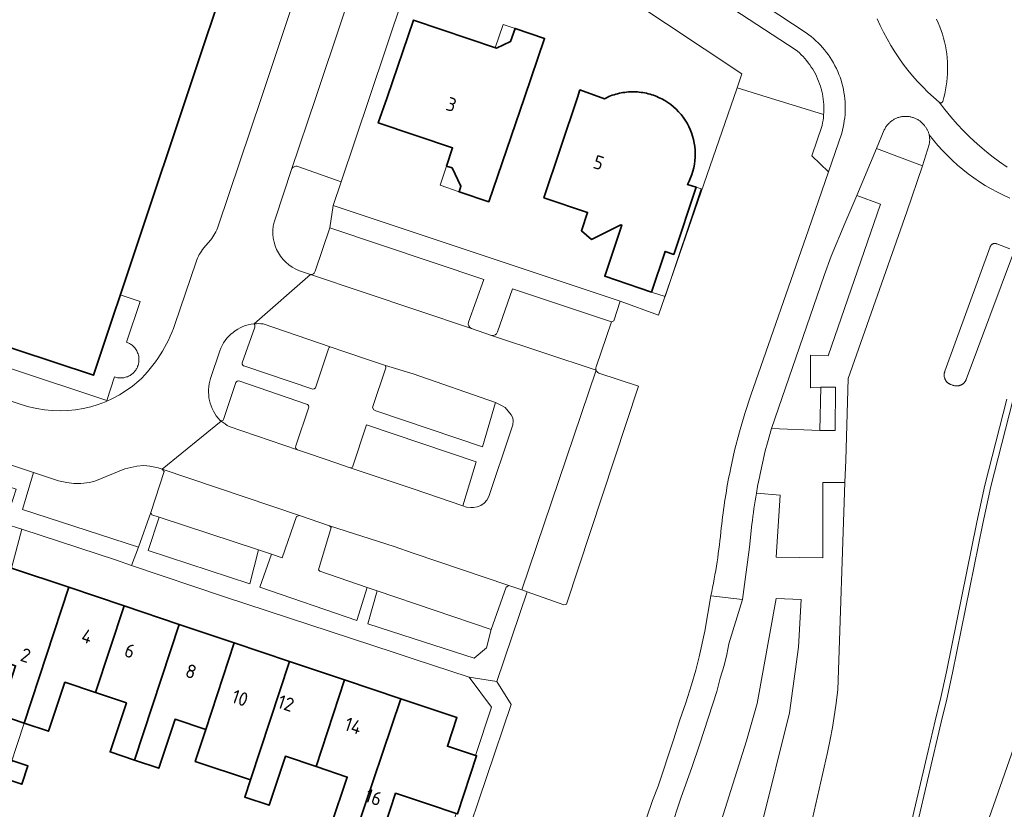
# Model space of a CAD drawing. Header units: metres. Extents: x 149984 to 156489, y 469398 to 478068.
# Tile 270 of 656: x 153511 to 153608, y 472430 to 472508. Entities that reach past the tile are written whole.
import ezdxf
from ezdxf.enums import TextEntityAlignment as Align

# ---------------------------------------------------------------- set-up
doc = ezdxf.new("R2010")
doc.units = ezdxf.units.M
doc.header["$LTSCALE"] = 0.75
for name, color, linetype, lineweight in [('B-WE-GR-BEPLANTING_CULTUUR_HEESTERS-GV', 252, 'Continuous', 18), ('B-WE-OG-BEBOUWING-GV', 6, 'Continuous', 35), ('B-WE-OG-BEBOUWING-T18', 1, 'Continuous', 18), ('B-WE-OG-BEBOUWING_LUIFEL-GV', 6, 'Continuous', 18), ('B-WE-OG-TERREIN_BEGROEID-GV', 252, 'Continuous', 18), ('B-WE-OG-TERREIN_ERF-GV', 252, 'Continuous', 18), ('B-WE-OG-TERREIN_OEVER-GV', 252, 'Continuous', 18), ('B-WE-VH-GESLOTENVERHARDING_ASFALT-GV', 252, 'Continuous', 18), ('B-WE-VH-GESLOTENVERHARDING_BETON-GV', 252, 'Continuous', 18), ('B-WE-VH-HALFVERHARDING_GRASBETONSTEEN-GV', 252, 'Continuous', 18), ('B-WE-VH-OPENVERHARDING_BETONSTRAATSTEEN-GV', 252, 'Continuous', 18), ('B-WE-VH-OPENVERHARDING_TEGEL-GV', 252, 'Continuous', 18)]:
    doc.layers.add(name, color=color, linetype=linetype, lineweight=lineweight)
doc.styles.add('NLCS-ISO-M750-T18', font='NLCS-ISO.ttf', dxfattribs={"height": 1.35})

msp = doc.modelspace()

# ---------------------------------------------------------------- linework, layer by layer
at = {"layer": 'B-WE-GR-BEPLANTING_CULTUUR_HEESTERS-GV', "flags": 128}
for points in [[(153567.445, 472512.135), (153582.203, 472502.303), (153581.749, 472500.948), (153584.183, 472500.192), (153590.227, 472498.315), (153590.24, 472498.525), (153590.247, 472498.785), (153590.245, 472499.046), (153590.234, 472499.305), (153590.214, 472499.565), (153590.184, 472499.823), (153590.146, 472500.081), (153590.099, 472500.337), (153590.043, 472500.591), (153589.979, 472500.843), (153589.906, 472501.092), (153589.824, 472501.339), (153589.733, 472501.583), (153589.634, 472501.824), (153589.527, 472502.061), (153589.412, 472502.294), (153589.289, 472502.523), (153589.157, 472502.748), (153589.019, 472502.968), (153588.872, 472503.183), (153588.718, 472503.393), (153588.557, 472503.598), (153588.389, 472503.796), (153588.215, 472503.989), (153588.033, 472504.176), (153587.846, 472504.356), (153587.652, 472504.529), (153587.452, 472504.696), (153581.429, 472508.616)], [(153581.091, 472463.537), (153581.502, 472465.378), (153581.97, 472467.205), (153582.496, 472469.016), (153583.08, 472470.81), (153588.754, 472487.023), (153590.701, 472492.714), (153589.064, 472494.28), (153590.071, 472497.237), (153590.123, 472497.492), (153590.165, 472497.749), (153590.199, 472498.007), (153590.224, 472498.266), (153590.227, 472498.315), (153584.183, 472500.192), (153581.749, 472500.948), (153574.057, 472478.649), (153570.286, 472480.015), (153569.662, 472478.086), (153569.446, 472478.012), (153567.936, 472473.591)], [(153533.265, 472473.976), (153534.48, 472477.474)], [(153538.66, 472465.454), (153539.846, 472465.05), (153542.439, 472464.167), (153543.84, 472463.69), (153544.05, 472463.77), (153545.44, 472467.9), (153556.17, 472464.29), (153554.87, 472459.96), (153555.22, 472459.84), (153555.65, 472459.8), (153555.91, 472459.81), (153556.28, 472459.88), (153556.63, 472460.01), (153556.95, 472460.23), (153557.23, 472460.51), (153557.42, 472460.88), (153559.55, 472467.22), (153559.76, 472467.89), (153559.81, 472468.31), (153559.76, 472468.59), (153559.62, 472468.88), (153559.02, 472469.6), (153558.61, 472469.84), (153558.35, 472469.97), (153558.07, 472470.08), (153556.79, 472465.75), (153546.35, 472469.27), (153546.15, 472469.38), (153546.03, 472469.6), (153547.32, 472473.49), (153547.29, 472473.72), (153545.825, 472474.218), (153543.218, 472475.104), (153541.886, 472475.557)], [(153531.068, 472475.162), (153530.163, 472472.457)], [(153541.707, 472475.356), (153540.429, 472471.534), (153540.308, 472471.423), (153540.169, 472471.401), (153533.504, 472473.657)], [(153568.199, 472472.981), (153572.1, 472471.7), (153565.03, 472450.33), (153564.78, 472450.28), (153561.193, 472451.532), (153558.22, 472442.74), (153559.6, 472440.5), (153554.84, 472426.37), (153550.662, 472414.136), (153550.722, 472414.115), (153554.843, 472412.727), (153554.837, 472412.709), (153551.934, 472404.094), (153550.963, 472401.213), (153549.993, 472398.332), (153549.232, 472396.072), (153550.579, 472395.597), (153542.456, 472372.416), (153546.25, 472371.536), (153521.094, 472303.777), (153507.275, 472306.985)], [(153531.464, 472468.522), (153532.64, 472472.071), (153532.765, 472472.189), (153532.912, 472472.206), (153539.648, 472469.887), (153539.767, 472469.802), (153539.799, 472469.626), (153538.519, 472465.837)], [(153572.33, 472427.71), (153573.47, 472431.1), (153574, 472432.5), (153575.53, 472437.04), (153576.12, 472439.01), (153576.72, 472440.67), (153577.28, 472442.41), (153577.7, 472443.87), (153578.02, 472445.16), (153578.58, 472447.7), (153579.181, 472451.15)]]:
    msp.add_lwpolyline(points, dxfattribs=at)
at = {"layer": 'B-WE-GR-BEPLANTING_CULTUUR_HEESTERS-GV'}
for points in [[(153534.413, 472477.802, 0.291222), (153531.068, 472475.162)], [(153534.48, 472477.474, 0.350915), (153534.413, 472477.802)], [(153541.886, 472475.557, 0.289726), (153541.707, 472475.356)], [(153533.504, 472473.657, -0.48018), (153533.265, 472473.976)], [(153567.936, 472473.591, 0.170288), (153567.935, 472473.268)], [(153567.935, 472473.268, 0.215973), (153568.199, 472472.981)], [(153530.163, 472472.457, 0.275478), (153531.072, 472468.359)], [(153531.072, 472468.359, 0.173015), (153531.229, 472468.31)], [(153531.229, 472468.31, 0.360034), (153531.464, 472468.522)], [(153538.519, 472465.837, 0.420136), (153538.66, 472465.454)], [(153580.2, 472457.81, -0.024307), (153581.091, 472463.537)], [(153579.181, 472451.15, 0.026891), (153580.2, 472457.81)]]:
    msp.add_lwpolyline(points, format="xyb", dxfattribs=at)
at = {"layer": 'B-WE-GR-BEPLANTING_CULTUUR_HEESTERS-GV', "flags": 128}
for points in [[(153524.32, 472459.32), (153525.6, 472463.34), (153525.41, 472463.55), (153525.01, 472463.69), (153524.2, 472463.87), (153523.63, 472463.91), (153522.94, 472463.87), (153521.75, 472463.58), (153518.82, 472462.38), (153518.28, 472462.27), (153517.46, 472462.15), (153516.76, 472462.17), (153516.07, 472462.25), (153515.26, 472462.43), (153512.823, 472463.24), (153511.72, 472459.62), (153523.08, 472455.92)], [(153538.87, 472459.02), (153538.58, 472458.92), (153537.17, 472454.88), (153536.127, 472455.225), (153534.99, 472452.01), (153544.5, 472448.74), (153545.499, 472451.973), (153540.87, 472453.55), (153540.72, 472453.69), (153541.96, 472457.84), (153541.8, 472458.02)], [(153525.114, 472458.864), (153524.03, 472455.58), (153533.99, 472452.31), (153534.866, 472455.642)], [(153557.64, 472447.84), (153546.492, 472451.635), (153545.55, 472448.4), (153550.01, 472446.98), (153555.97, 472445.05), (153557.208, 472446.065)]]:
    msp.add_lwpolyline(points, close=True, dxfattribs=at)
at = {"layer": 'B-WE-OG-BEBOUWING-GV', "flags": 128}
for points in [[(153522.717, 472511.073), (153505.363, 472516.88), (153493.424, 472481.203), (153511.065, 472475.301), (153518.674, 472472.769), (153532.304, 472513.575), (153524.431, 472516.205)], [(153557.411, 472489.769), (153560.912, 472500), (153562.888, 472505.775), (153559.986, 472506.752), (153559.551, 472505.487), (153558.175, 472504.824), (153550.051, 472507.576), (153547.445, 472500), (153546.585, 472497.499), (153553.876, 472495.038), (153553.278, 472493.27), (153553.816, 472493.08), (153554.692, 472491.296), (153554.511, 472490.749)], [(153577.637, 472494.824), (153577.605, 472495.171), (153577.553, 472495.515), (153577.481, 472495.855), (153577.391, 472496.191), (153577.281, 472496.521), (153577.153, 472496.844), (153577.007, 472497.16), (153576.843, 472497.467), (153576.661, 472497.764), (153576.464, 472498.05), (153576.25, 472498.324), (153576.021, 472498.586), (153575.777, 472498.834), (153575.52, 472499.068), (153575.249, 472499.287), (153574.967, 472499.491), (153574.674, 472499.678), (153574.37, 472499.847), (153574.057, 472500), (153573.893, 472500.071), (153573.727, 472500.137), (153573.559, 472500.199), (153573.39, 472500.256), (153573.218, 472500.307), (153573.045, 472500.354), (153572.871, 472500.395), (153572.696, 472500.432), (153572.52, 472500.463), (153572.343, 472500.489), (153572.165, 472500.51), (153571.987, 472500.526), (153571.809, 472500.536), (153571.63, 472500.541), (153571.451, 472500.541), (153571.272, 472500.536), (153571.093, 472500.526), (153570.915, 472500.51), (153570.737, 472500.489), (153570.56, 472500.463), (153570.384, 472500.432), (153570.209, 472500.395), (153570.035, 472500.354), (153569.862, 472500.307), (153569.691, 472500.256), (153569.521, 472500.199), (153569.353, 472500.138), (153569.187, 472500.071), (153569.023, 472500), (153568.743, 472499.865), (153566.342, 472500.722), (153566.101, 472500), (153562.811, 472490.154), (153567.094, 472488.722), (153566.498, 472486.93), (153567.491, 472486.075), (153570.353, 472487.505), (153570.444, 472487.477), (153568.776, 472482.471), (153573.358, 472480.923), (153574.689, 472484.898), (153575.541, 472484.613), (153577.744, 472491.191), (153576.886, 472491.475), (153577.046, 472491.784), (153577.187, 472492.102), (153577.311, 472492.427), (153577.416, 472492.759), (153577.501, 472493.096), (153577.568, 472493.437), (153577.615, 472493.782), (153577.642, 472494.129), (153577.649, 472494.477)], [(153507.864, 472445.427), (153507.848, 472445.382), (153511.05, 472444.296), (153509.489, 472439.483), (153511.897, 472438.675), (153516.275, 472451.982), (153510.655, 472453.87)], [(153521.679, 472450.167), (153516.275, 472451.982), (153511.897, 472438.675), (153514.267, 472437.879), (153515.878, 472442.676), (153518.882, 472441.667)], [(153527.082, 472448.352), (153521.679, 472450.167), (153518.882, 472441.667), (153521.915, 472440.649), (153520.305, 472435.852), (153522.704, 472435.047)], [(153522.704, 472435.047), (153525.075, 472434.251), (153526.685, 472439.048), (153529.69, 472438.039), (153532.484, 472446.537), (153527.082, 472448.352)], [(153532.484, 472446.537), (153529.69, 472438.039), (153528.653, 472434.895), (153534.06, 472433.113), (153537.888, 472444.722)], [(153543.292, 472442.907), (153537.888, 472444.722), (153534.06, 472433.113), (153533.502, 472431.422), (153535.882, 472430.623), (153537.492, 472435.42), (153540.516, 472434.405)], [(153543.292, 472442.907), (153540.516, 472434.405), (153543.541, 472433.39), (153541.93, 472428.593), (153544.329, 472427.788), (153548.784, 472441.062)], [(153544.329, 472427.788), (153546.699, 472426.992), (153548.289, 472431.795), (153551.498, 472430.731), (153554.215, 472429.816), (153554.341, 472429.774), (153556.216, 472435.473), (153556.11, 472435.508), (153553.366, 472436.411), (153554.288, 472439.213), (153548.784, 472441.062)], [(153510.096, 472433.201), (153511.673, 472432.682), (153512.266, 472434.484), (153510.689, 472435.003)]]:
    msp.add_lwpolyline(points, close=True, dxfattribs=at)
at = {"layer": 'B-WE-OG-BEBOUWING_LUIFEL-GV', "flags": 128}
for points in [[(153558.047, 472504.867), (153558.175, 472504.824), (153559.551, 472505.487), (153559.986, 472506.752), (153558.831, 472507.149)], [(153553.278, 472493.27), (153552.64, 472491.381), (153554.511, 472490.749), (153554.692, 472491.296), (153553.816, 472493.08)], [(153575.541, 472484.613), (153574.689, 472484.898), (153573.358, 472480.923), (153574.688, 472480.478), (153578.222, 472491.031), (153577.744, 472491.191)], [(153511.897, 472438.675), (153509.489, 472439.483), (153509.204, 472439.577), (153507.198, 472433.479), (153509.896, 472432.592)]]:
    msp.add_lwpolyline(points, close=True, dxfattribs=at)
msp.add_lwpolyline([(153510.453, 472473.463), (153519.982, 472470.292), (153520.759, 472472.594), (153520.849, 472472.565), (153520.935, 472472.543), (153521.024, 472472.525), (153521.135, 472472.508), (153521.24, 472472.499), (153521.327, 472472.496), (153521.414, 472472.497), (153521.503, 472472.503), (153521.585, 472472.512), (153521.669, 472472.526), (153521.742, 472472.54), (153521.828, 472472.562), (153521.934, 472472.595), (153522.002, 472472.62), (153522.102, 472472.663), (153522.185, 472472.704), (153522.265, 472472.749), (153522.345, 472472.8), (153522.41, 472472.846), (153522.475, 472472.896), (153522.54, 472472.951), (153522.606, 472473.013), (153522.655, 472473.063), (153522.705, 472473.118), (153522.749, 472473.171), (153522.792, 472473.226), (153522.828, 472473.277), (153522.879, 472473.356), (153522.92, 472473.427), (153522.955, 472473.495), (153522.982, 472473.55), (153523.01, 472473.616), (153523.028, 472473.661), (153523.046, 472473.712), (153523.065, 472473.769), (153523.084, 472473.836), (153523.101, 472473.906), (153523.117, 472473.988), (153523.129, 472474.065), (153523.138, 472474.153), (153523.142, 472474.234), (153523.143, 472474.324), (153523.139, 472474.424), (153523.127, 472474.535), (153523.112, 472474.632), (153523.09, 472474.732), (153523.05, 472474.867), (153523.013, 472474.967), (153522.971, 472475.064), (153522.92, 472475.163), (153522.857, 472475.269), (153522.796, 472475.358), (153522.724, 472475.451), (153522.633, 472475.55), (153522.546, 472475.634), (153522.46, 472475.706), (153522.377, 472475.769), (153522.297, 472475.821), (153522.204, 472475.876), (153522.136, 472475.911), (153522.04, 472475.955), (153521.911, 472476.003), (153523.261, 472480.001), (153521.31, 472480.66), (153518.674, 472472.769), (153511.065, 472475.301)], dxfattribs=at)
at = {"layer": 'B-WE-OG-TERREIN_BEGROEID-GV', "flags": 128}
for points in [[(153595.463, 472507.701), (153595.765, 472507.032), (153596.09, 472506.374), (153596.435, 472505.727), (153596.802, 472505.091), (153597.19, 472504.468), (153597.599, 472503.858), (153598.027, 472503.262), (153598.475, 472502.681), (153598.941, 472502.114), (153599.426, 472501.564), (153599.93, 472501.029), (153600.45, 472500.512), (153600.988, 472500.012), (153601.541, 472499.531), (153601.557, 472499.515), (153601.563, 472499.51), (153601.568, 472499.506), (153601.574, 472499.501), (153601.58, 472499.497), (153601.587, 472499.493), (153601.593, 472499.489), (153601.599, 472499.486), (153601.606, 472499.482), (153601.613, 472499.479), (153601.619, 472499.476), (153601.626, 472499.474), (153601.633, 472499.471), (153601.64, 472499.469), (153601.647, 472499.467), (153601.655, 472499.466), (153601.662, 472499.464), (153601.669, 472499.463), (153601.676, 472499.462), (153601.684, 472499.461), (153601.691, 472499.461), (153601.699, 472499.461), (153601.706, 472499.461), (153601.713, 472499.461), (153601.721, 472499.462), (153601.728, 472499.463), (153601.735, 472499.464), (153601.743, 472499.465), (153601.75, 472499.467), (153601.757, 472499.469), (153601.764, 472499.471), (153601.771, 472499.473), (153601.778, 472499.476), (153601.785, 472499.479), (153601.791, 472499.482), (153601.798, 472499.485), (153601.804, 472499.489), (153601.811, 472499.492), (153601.817, 472499.496), (153601.823, 472499.5), (153601.829, 472499.505), (153601.835, 472499.509), (153601.84, 472499.514), (153601.846, 472499.519), (153601.851, 472499.524), (153601.856, 472499.53), (153601.861, 472499.535), (153601.866, 472499.541), (153601.87, 472499.547), (153601.875, 472499.553), (153601.879, 472499.559), (153601.883, 472499.565), (153601.887, 472499.571), (153601.89, 472499.578), (153601.893, 472499.584), (153601.896, 472499.591), (153601.899, 472499.598), (153602.005, 472499.977), (153602.098, 472500.359), (153602.178, 472500.744), (153602.244, 472501.131), (153602.296, 472501.521), (153602.335, 472501.912), (153602.36, 472502.305), (153602.372, 472502.698), (153602.369, 472503.091), (153602.353, 472503.484), (153602.323, 472503.876), (153602.28, 472504.266), (153602.222, 472504.655), (153602.152, 472505.042), (153602.067, 472505.426), (153601.97, 472505.807), (153601.859, 472506.184), (153601.735, 472506.557), (153601.598, 472506.926), (153601.448, 472507.289), (153601.285, 472507.647)], [(153608.768, 472470.297), (153606.6, 472461.866), (153605.837, 472458.235), (153602.838, 472443.586), (153602.28, 472441.035), (153601.745, 472438.757), (153599.313, 472428.442), (153598.729, 472428.58), (153595.57, 472419.434), (153593.5, 472413.55), (153592.13, 472409.85), (153586.41, 472393.89), (153577.52, 472368.39), (153573.27, 472356.12), (153569.17, 472344.48), (153565.11, 472332.83), (153561.77, 472322.99), (153558.74, 472314.35), (153555.42, 472304.76), (153552.53, 472296.62), (153550, 472289.33), (153549.34, 472287.53)], [(153552.47, 472277.38), (153555.69, 472285.74), (153559.81, 472297.32), (153564.03, 472309.77), (153569.62, 472325.64), (153575.72, 472343.2), (153582.05, 472361.11), (153605.115, 472425.556), (153618.541, 472463.842)], [(153588.96, 472428.62), (153590.6, 472435.8), (153590.87, 472437.08), (153591.08, 472438.25), (153591.42, 472440.41), (153591.602, 472441.936), (153592.311, 472462.264), (153590.161, 472462.249), (153590.136, 472454.859), (153585.576, 472454.945), (153585.955, 472461.025), (153583.644, 472461.205)], [(153583.2, 472458.16), (153582.95, 472455.93), (153582.28, 472450.78), (153580.95, 472446.43), (153580.73, 472445.4), (153580.47, 472444.31), (153580.1, 472443.09), (153579.77, 472441.77), (153578.1, 472436.64), (153577.3, 472434.31), (153576.27, 472431.41), (153575.19, 472428.16)]]:
    msp.add_lwpolyline(points, dxfattribs=at)
for points in [[(153595.395, 472494.989), (153599.927, 472493.29), (153600.556, 472495.376), (153600.572, 472495.443), (153600.585, 472495.51), (153600.596, 472495.577), (153600.605, 472495.645), (153600.611, 472495.713), (153600.615, 472495.782), (153600.617, 472495.85), (153600.617, 472495.918), (153600.614, 472495.987), (153600.609, 472496.055), (153600.602, 472496.123), (153600.592, 472496.191), (153600.58, 472496.258), (153600.566, 472496.325), (153600.55, 472496.392), (153600.531, 472496.457), (153600.51, 472496.523), (153600.487, 472496.587), (153600.462, 472496.651), (153600.434, 472496.713), (153600.405, 472496.775), (153600.373, 472496.836), (153600.34, 472496.896), (153600.304, 472496.954), (153600.267, 472497.011), (153600.227, 472497.067), (153600.186, 472497.122), (153600.143, 472497.175), (153600.095, 472497.239), (153600.045, 472497.302), (153599.993, 472497.362), (153599.939, 472497.421), (153599.882, 472497.478), (153599.824, 472497.533), (153599.764, 472497.586), (153599.703, 472497.636), (153599.639, 472497.685), (153599.574, 472497.732), (153599.507, 472497.776), (153599.439, 472497.817), (153599.369, 472497.857), (153599.298, 472497.894), (153599.226, 472497.928), (153599.153, 472497.96), (153599.079, 472497.99), (153599.003, 472498.017), (153598.927, 472498.041), (153598.85, 472498.063), (153598.772, 472498.082), (153598.694, 472498.098), (153598.615, 472498.111), (153598.536, 472498.122), (153598.456, 472498.13), (153598.376, 472498.135), (153598.296, 472498.138), (153598.216, 472498.138), (153598.136, 472498.135), (153598.057, 472498.129), (153597.977, 472498.121), (153597.898, 472498.109), (153597.819, 472498.095), (153597.741, 472498.079), (153597.663, 472498.059), (153597.586, 472498.037), (153597.51, 472498.013), (153597.435, 472497.986), (153597.361, 472497.956), (153597.288, 472497.923), (153597.216, 472497.888), (153597.145, 472497.851), (153597.076, 472497.811), (153597.008, 472497.769), (153596.941, 472497.725), (153596.876, 472497.678), (153596.813, 472497.629), (153596.751, 472497.578), (153596.692, 472497.525), (153596.634, 472497.469), (153596.578, 472497.412), (153596.524, 472497.353), (153596.472, 472497.292), (153596.422, 472497.23), (153596.375, 472497.165), (153596.33, 472497.099), (153596.287, 472497.032), (153596.246, 472496.963), (153596.208, 472496.893), (153596.172, 472496.821)], [(153589.864, 472467.367), (153589.942, 472471.591), (153588.925, 472471.535), (153588.946, 472474.742), (153590.676, 472474.682), (153595.812, 472489.529), (153593.473, 472490.393), (153592.297, 472487.646), (153590.955, 472484.422), (153590.267, 472482.55), (153585.11, 472467.534)], [(153587.774, 472446.107), (153588.039, 472450.787), (153585.571, 472450.879), (153583.72, 472440.6), (153582.662, 472436.929), (153580.37, 472429.679), (153573.319, 472408.295), (153577.374, 472406.826), (153584.16, 472428.761), (153586.893, 472439.682)], [(153588.039, 472450.787), (153587.774, 472446.107), (153586.893, 472439.682), (153584.16, 472428.761), (153577.374, 472406.826), (153573.319, 472408.295), (153580.37, 472429.679), (153582.662, 472436.929), (153583.72, 472440.6), (153585.571, 472450.879)]]:
    msp.add_lwpolyline(points, close=True, dxfattribs=at)
at = {"layer": 'B-WE-OG-TERREIN_BEGROEID-GV'}
msp.add_lwpolyline([(153583.644, 472461.205, 0.01374), (153583.2, 472458.16)], format="xyb", dxfattribs=at)
at = {"layer": 'B-WE-OG-TERREIN_ERF-GV', "flags": 128}
for points in [[(153570.286, 472480.015), (153574.057, 472478.649), (153581.749, 472500.948), (153582.203, 472502.303), (153567.445, 472512.135), (153553.019, 472521.745), (153552.456, 472520.068), (153545.729, 472500), (153542.954, 472491.72), (153542.177, 472489.404), (153542.551, 472489.279)], [(153557.411, 472489.769), (153554.511, 472490.749), (153554.692, 472491.296), (153553.816, 472493.08), (153553.278, 472493.27), (153553.876, 472495.038), (153546.585, 472497.499), (153547.445, 472500), (153550.051, 472507.576), (153558.175, 472504.824), (153559.551, 472505.487), (153559.986, 472506.752), (153562.888, 472505.775), (153560.912, 472500)], [(153568.743, 472499.865), (153569.023, 472500), (153569.187, 472500.071), (153569.353, 472500.138), (153569.521, 472500.199), (153569.691, 472500.256), (153569.862, 472500.307), (153570.035, 472500.354), (153570.209, 472500.395), (153570.384, 472500.432), (153570.56, 472500.463), (153570.737, 472500.489), (153570.915, 472500.51), (153571.093, 472500.526), (153571.272, 472500.536), (153571.451, 472500.541), (153571.63, 472500.541), (153571.809, 472500.536), (153571.987, 472500.526), (153572.165, 472500.51), (153572.343, 472500.489), (153572.52, 472500.463), (153572.696, 472500.432), (153572.871, 472500.395), (153573.045, 472500.354), (153573.218, 472500.307), (153573.39, 472500.256), (153573.559, 472500.199), (153573.727, 472500.137), (153573.893, 472500.071), (153574.057, 472500), (153574.37, 472499.847), (153574.674, 472499.678), (153574.967, 472499.491), (153575.249, 472499.287), (153575.52, 472499.068), (153575.777, 472498.834), (153576.021, 472498.586), (153576.25, 472498.324), (153576.464, 472498.05), (153576.661, 472497.764), (153576.843, 472497.467), (153577.007, 472497.16), (153577.153, 472496.844), (153577.281, 472496.521), (153577.391, 472496.191), (153577.481, 472495.855), (153577.553, 472495.515), (153577.605, 472495.171), (153577.637, 472494.824), (153577.649, 472494.477), (153577.642, 472494.129), (153577.615, 472493.782), (153577.568, 472493.437), (153577.501, 472493.096), (153577.416, 472492.759), (153577.311, 472492.427), (153577.187, 472492.102), (153577.046, 472491.784), (153576.886, 472491.475), (153577.744, 472491.191), (153575.541, 472484.613), (153574.689, 472484.898), (153573.358, 472480.923), (153568.776, 472482.471), (153570.444, 472487.477), (153570.353, 472487.505), (153567.491, 472486.075), (153566.498, 472486.93), (153567.094, 472488.722), (153562.811, 472490.154), (153566.101, 472500), (153566.342, 472500.722)], [(153537.888, 472444.722), (153543.292, 472442.907), (153548.784, 472441.062), (153554.288, 472439.213), (153553.366, 472436.411), (153556.11, 472435.508), (153557.686, 472440.238), (153555.49, 472443.19), (153550, 472444.97), (153548.15, 472445.59), (153531.52, 472451.05), (153522.425, 472454.125), (153520.93, 472454.63), (153511.65, 472457.67), (153510.655, 472453.87), (153516.275, 472451.982), (153521.679, 472450.167), (153527.082, 472448.352), (153532.484, 472446.537)], [(153510.096, 472433.201), (153510.689, 472435.003), (153512.266, 472434.484), (153511.673, 472432.682)]]:
    msp.add_lwpolyline(points, close=True, dxfattribs=at)
for points in [[(153541.93, 472428.593), (153543.541, 472433.39), (153540.516, 472434.405), (153537.492, 472435.42), (153535.882, 472430.623), (153533.502, 472431.422), (153534.06, 472433.113), (153528.653, 472434.895), (153529.69, 472438.039), (153526.685, 472439.048), (153525.075, 472434.251), (153522.704, 472435.047), (153520.305, 472435.852), (153521.915, 472440.649), (153518.882, 472441.667), (153515.878, 472442.676), (153514.267, 472437.879), (153511.897, 472438.675), (153509.489, 472439.483)], [(153554.215, 472429.816), (153551.498, 472430.731), (153548.289, 472431.795), (153546.699, 472426.992)]]:
    msp.add_lwpolyline(points, dxfattribs=at)
at = {"layer": 'B-WE-OG-TERREIN_OEVER-GV', "flags": 128}
msp.add_lwpolyline([(153618.541, 472463.842), (153605.115, 472425.556), (153582.05, 472361.11), (153575.72, 472343.2), (153569.62, 472325.64), (153564.03, 472309.77), (153559.81, 472297.32), (153555.69, 472285.74), (153552.47, 472277.38)], dxfattribs=at)
at = {"layer": 'B-WE-VH-GESLOTENVERHARDING_ASFALT-GV', "flags": 128}
for points in [[(153581.913, 472510.706), (153588.511, 472506.321), (153588.761, 472506.14), (153589.005, 472505.95), (153589.243, 472505.752), (153589.473, 472505.546), (153589.696, 472505.332), (153589.912, 472505.111), (153590.12, 472504.882), (153590.32, 472504.646), (153590.511, 472504.404), (153590.694, 472504.155), (153590.869, 472503.899), (153591.034, 472503.638), (153591.19, 472503.372), (153591.338, 472503.1), (153591.475, 472502.823), (153591.603, 472502.542), (153591.721, 472502.256), (153591.83, 472501.966), (153591.928, 472501.673), (153592.016, 472501.377), (153592.093, 472501.078), (153592.161, 472500.776), (153592.218, 472500.472), (153592.264, 472500.167), (153592.3, 472499.86), (153592.325, 472499.552), (153592.34, 472499.243), (153592.344, 472498.934), (153592.337, 472498.625), (153592.319, 472498.316), (153592.291, 472498.009), (153592.253, 472497.702), (153592.203, 472497.397), (153592.144, 472497.093), (153592.074, 472496.792), (153591.993, 472496.494), (153590.701, 472492.714), (153588.754, 472487.023), (153583.08, 472470.81), (153582.496, 472469.016), (153581.97, 472467.205), (153581.502, 472465.378), (153581.091, 472463.537)], [(153608.208, 472493.171), (153607.447, 472493.697), (153606.704, 472494.25), (153605.98, 472494.828), (153605.278, 472495.432), (153604.597, 472496.059), (153603.938, 472496.71), (153603.302, 472497.383), (153602.69, 472498.078), (153602.103, 472498.794), (153601.541, 472499.531), (153600.988, 472500.012), (153600.45, 472500.512), (153599.93, 472501.029), (153599.426, 472501.564), (153598.941, 472502.114), (153598.475, 472502.681), (153598.027, 472503.262), (153597.599, 472503.858), (153597.19, 472504.468), (153596.802, 472505.091), (153596.435, 472505.727), (153596.09, 472506.374), (153595.765, 472507.032), (153595.463, 472507.701)], [(153601.285, 472507.647), (153601.448, 472507.289), (153601.598, 472506.926), (153601.735, 472506.557), (153601.859, 472506.184), (153601.97, 472505.807), (153602.067, 472505.426), (153602.152, 472505.042), (153602.222, 472504.655), (153602.28, 472504.266), (153602.323, 472503.876), (153602.353, 472503.484), (153602.369, 472503.091), (153602.372, 472502.698), (153602.36, 472502.305), (153602.335, 472501.912), (153602.296, 472501.521), (153602.244, 472501.131), (153602.178, 472500.744), (153602.098, 472500.359), (153602.005, 472499.977), (153601.899, 472499.598), (153601.896, 472499.591), (153601.893, 472499.584), (153601.89, 472499.578), (153601.887, 472499.571), (153601.883, 472499.565), (153601.879, 472499.559), (153601.875, 472499.553), (153601.87, 472499.547), (153601.866, 472499.541), (153601.861, 472499.535), (153601.856, 472499.53), (153601.851, 472499.524), (153601.846, 472499.519), (153601.84, 472499.514), (153601.835, 472499.509), (153601.829, 472499.505), (153601.823, 472499.5), (153601.817, 472499.496), (153601.811, 472499.492), (153601.804, 472499.489), (153601.798, 472499.485), (153601.791, 472499.482), (153601.785, 472499.479), (153601.778, 472499.476), (153601.771, 472499.473), (153601.764, 472499.471), (153601.757, 472499.469), (153601.75, 472499.467), (153601.743, 472499.465), (153601.735, 472499.464), (153601.728, 472499.463), (153601.721, 472499.462), (153601.713, 472499.461), (153601.706, 472499.461), (153601.699, 472499.461), (153601.691, 472499.461), (153601.684, 472499.461), (153601.676, 472499.462), (153601.669, 472499.463), (153601.662, 472499.464), (153601.655, 472499.466), (153601.647, 472499.467), (153601.64, 472499.469), (153601.633, 472499.471), (153601.626, 472499.474), (153601.619, 472499.476), (153601.613, 472499.479), (153601.606, 472499.482), (153601.599, 472499.486), (153601.593, 472499.489), (153601.587, 472499.493), (153601.58, 472499.497), (153601.574, 472499.501), (153601.568, 472499.506), (153601.563, 472499.51), (153601.557, 472499.515), (153601.541, 472499.531), (153602.103, 472498.794), (153602.69, 472498.078), (153603.302, 472497.383), (153603.938, 472496.71), (153604.597, 472496.059), (153605.278, 472495.432), (153605.98, 472494.828), (153606.704, 472494.25), (153607.447, 472493.697), (153608.208, 472493.171)], [(153583.975, 472462.943), (153584.503, 472465.344), (153584.726, 472466.147), (153585.11, 472467.534), (153590.267, 472482.55), (153590.955, 472484.422), (153592.297, 472487.646), (153593.473, 472490.393), (153595.395, 472494.989), (153596.172, 472496.821), (153596.208, 472496.893), (153596.246, 472496.963), (153596.287, 472497.032), (153596.33, 472497.099), (153596.375, 472497.165), (153596.422, 472497.23), (153596.472, 472497.292), (153596.524, 472497.353), (153596.578, 472497.412), (153596.634, 472497.469), (153596.692, 472497.525), (153596.751, 472497.578), (153596.813, 472497.629), (153596.876, 472497.678), (153596.941, 472497.725), (153597.008, 472497.769), (153597.076, 472497.811), (153597.145, 472497.851), (153597.216, 472497.888), (153597.288, 472497.923), (153597.361, 472497.956), (153597.435, 472497.986), (153597.51, 472498.013), (153597.586, 472498.037), (153597.663, 472498.059), (153597.741, 472498.079), (153597.819, 472498.095), (153597.898, 472498.109), (153597.977, 472498.121), (153598.057, 472498.129), (153598.136, 472498.135), (153598.216, 472498.138), (153598.296, 472498.138), (153598.376, 472498.135), (153598.456, 472498.13), (153598.536, 472498.122), (153598.615, 472498.111), (153598.694, 472498.098), (153598.772, 472498.082), (153598.85, 472498.063), (153598.927, 472498.041), (153599.003, 472498.017), (153599.079, 472497.99), (153599.153, 472497.96), (153599.226, 472497.928), (153599.298, 472497.894), (153599.369, 472497.857), (153599.439, 472497.817), (153599.507, 472497.776), (153599.574, 472497.732), (153599.639, 472497.685), (153599.703, 472497.636), (153599.764, 472497.586), (153599.824, 472497.533), (153599.882, 472497.478), (153599.939, 472497.421), (153599.993, 472497.362), (153600.045, 472497.302), (153600.095, 472497.239), (153600.143, 472497.175), (153600.186, 472497.122), (153600.227, 472497.067), (153600.267, 472497.011), (153600.304, 472496.954), (153600.34, 472496.896), (153600.373, 472496.836), (153600.405, 472496.775), (153600.434, 472496.713), (153600.462, 472496.651), (153600.487, 472496.587), (153600.51, 472496.523), (153600.531, 472496.457), (153600.55, 472496.392), (153600.566, 472496.325), (153600.986, 472495.794), (153601.424, 472495.278), (153601.879, 472494.777), (153602.35, 472494.291), (153602.838, 472493.821), (153603.341, 472493.368), (153603.859, 472492.932), (153604.391, 472492.514), (153604.937, 472492.113), (153605.496, 472491.732), (153606.068, 472491.369), (153606.651, 472491.026), (153607.246, 472490.702), (153607.851, 472490.399), (153608.466, 472490.116)], [(153608.466, 472490.116), (153607.851, 472490.399), (153607.246, 472490.702), (153606.651, 472491.026), (153606.068, 472491.369), (153605.496, 472491.732), (153604.937, 472492.113), (153604.391, 472492.514), (153603.859, 472492.932), (153603.341, 472493.368), (153602.838, 472493.821), (153602.35, 472494.291), (153601.879, 472494.777), (153601.424, 472495.278), (153600.986, 472495.794), (153600.566, 472496.325), (153600.58, 472496.258), (153600.592, 472496.191), (153600.602, 472496.123), (153600.609, 472496.055), (153600.614, 472495.987), (153600.617, 472495.918), (153600.617, 472495.85), (153600.615, 472495.782), (153600.611, 472495.713), (153600.605, 472495.645), (153600.596, 472495.577), (153600.585, 472495.51), (153600.572, 472495.443), (153600.556, 472495.376), (153599.927, 472493.29), (153598.366, 472488.774), (153592.62, 472472.45), (153592.386, 472464.429), (153592.311, 472462.264), (153591.602, 472441.936), (153591.42, 472440.41), (153591.08, 472438.25), (153590.87, 472437.08), (153590.6, 472435.8), (153588.96, 472428.62)], [(153608.715, 472484.506), (153604.199, 472472.347), (153604.185, 472472.315), (153604.17, 472472.283), (153604.155, 472472.252), (153604.138, 472472.222), (153604.12, 472472.192), (153604.101, 472472.162), (153604.081, 472472.134), (153604.06, 472472.106), (153604.038, 472472.079), (153604.015, 472472.052), (153603.991, 472472.026), (153603.966, 472472.002), (153603.941, 472471.978), (153603.915, 472471.955), (153603.888, 472471.933), (153603.86, 472471.911), (153603.831, 472471.891), (153603.802, 472471.872), (153603.772, 472471.854), (153603.742, 472471.837), (153603.711, 472471.821), (153603.679, 472471.806), (153603.647, 472471.792), (153603.615, 472471.779), (153603.582, 472471.767), (153603.549, 472471.757), (153603.515, 472471.747), (153603.481, 472471.739), (153603.447, 472471.732), (153603.412, 472471.726), (153603.378, 472471.722), (153603.343, 472471.718), (153603.308, 472471.716), (153603.273, 472471.715), (153603.238, 472471.715), (153603.203, 472471.716), (153603.168, 472471.719), (153603.134, 472471.723), (153603.099, 472471.728), (153603.065, 472471.734), (153603.031, 472471.741), (153602.997, 472471.75), (153602.963, 472471.759), (153602.93, 472471.77), (153602.897, 472471.782), (153602.679, 472471.857), (153602.647, 472471.869), (153602.616, 472471.882), (153602.585, 472471.896), (153602.555, 472471.911), (153602.525, 472471.928), (153602.496, 472471.945), (153602.468, 472471.963), (153602.44, 472471.982), (153602.413, 472472.002), (153602.386, 472472.023), (153602.361, 472472.045), (153602.336, 472472.068), (153602.312, 472472.092), (153602.288, 472472.117), (153602.266, 472472.142), (153602.245, 472472.168), (153602.224, 472472.195), (153602.204, 472472.222), (153602.186, 472472.251), (153602.168, 472472.279), (153602.151, 472472.309), (153602.136, 472472.339), (153602.121, 472472.369), (153602.107, 472472.4), (153602.095, 472472.432), (153602.084, 472472.464), (153602.073, 472472.496), (153602.064, 472472.529), (153602.056, 472472.561), (153602.049, 472472.595), (153602.044, 472472.628), (153602.039, 472472.661), (153602.036, 472472.695), (153602.034, 472472.729), (153602.033, 472472.763), (153602.033, 472472.796), (153602.034, 472472.83), (153602.037, 472472.864), (153602.04, 472472.898), (153602.045, 472472.931), (153602.051, 472472.964), (153602.058, 472472.997), (153602.067, 472473.03), (153602.076, 472473.063), (153602.087, 472473.095), (153602.098, 472473.127), (153602.111, 472473.158), (153606.54, 472485.344), (153606.545, 472485.36), (153606.551, 472485.375), (153606.557, 472485.39), (153606.563, 472485.405), (153606.57, 472485.42), (153606.578, 472485.434), (153606.586, 472485.448), (153606.595, 472485.462), (153606.604, 472485.476), (153606.613, 472485.489), (153606.623, 472485.502), (153606.634, 472485.514), (153606.644, 472485.526), (153606.656, 472485.538), (153606.667, 472485.55), (153606.679, 472485.561), (153606.692, 472485.571), (153606.705, 472485.582), (153606.718, 472485.591), (153606.731, 472485.601), (153606.745, 472485.609), (153606.759, 472485.618), (153606.773, 472485.625), (153606.788, 472485.633), (153606.803, 472485.64), (153606.818, 472485.646), (153606.833, 472485.652), (153606.848, 472485.657), (153606.864, 472485.662), (153606.88, 472485.666), (153606.895, 472485.67), (153606.911, 472485.673), (153606.928, 472485.675), (153606.944, 472485.677), (153606.96, 472485.679), (153606.976, 472485.68), (153606.993, 472485.68), (153607.009, 472485.68), (153607.025, 472485.679), (153607.041, 472485.678), (153607.058, 472485.676), (153607.074, 472485.673), (153607.09, 472485.67), (153607.106, 472485.667), (153607.122, 472485.663), (153607.137, 472485.658), (153607.153, 472485.653), (153607.168, 472485.647), (153607.183, 472485.641), (153608.46, 472485.141)], [(153545.31, 472275.98), (153549.34, 472287.53), (153550, 472289.33), (153552.53, 472296.62), (153555.42, 472304.76), (153558.74, 472314.35), (153561.77, 472322.99), (153565.11, 472332.83), (153569.17, 472344.48), (153573.27, 472356.12), (153577.52, 472368.39), (153586.41, 472393.89), (153592.13, 472409.85), (153593.5, 472413.55), (153595.57, 472419.434), (153598.729, 472428.58), (153600.47, 472435.961), (153601.161, 472438.893), (153601.695, 472441.169), (153602.251, 472443.71), (153605.249, 472458.353), (153606.017, 472462.006), (153608.182, 472470.427)], [(153579.181, 472451.15), (153582.28, 472450.78), (153582.95, 472455.93), (153583.2, 472458.16)], [(153575.19, 472428.16), (153576.27, 472431.41), (153577.3, 472434.31), (153578.1, 472436.64), (153579.77, 472441.77), (153580.1, 472443.09), (153580.47, 472444.31), (153580.73, 472445.4), (153580.95, 472446.43), (153582.28, 472450.78), (153579.181, 472451.15), (153578.58, 472447.7), (153578.02, 472445.16), (153577.7, 472443.87), (153577.28, 472442.41), (153576.72, 472440.67), (153576.12, 472439.01), (153575.53, 472437.04), (153574, 472432.5), (153573.47, 472431.1), (153572.33, 472427.71)]]:
    msp.add_lwpolyline(points, dxfattribs=at)
at = {"layer": 'B-WE-VH-GESLOTENVERHARDING_ASFALT-GV'}
for points in [[(153581.091, 472463.537, 0.024307), (153580.2, 472457.81)], [(153583.644, 472461.205, -0.0225), (153583.975, 472462.943)], [(153583.2, 472458.16, -0.01374), (153583.644, 472461.205)], [(153580.2, 472457.81, -0.026891), (153579.181, 472451.15)]]:
    msp.add_lwpolyline(points, format="xyb", dxfattribs=at)
at = {"layer": 'B-WE-VH-GESLOTENVERHARDING_BETON-GV', "flags": 128}
msp.add_lwpolyline([(153608.46, 472485.141), (153607.183, 472485.641), (153607.168, 472485.647), (153607.153, 472485.653), (153607.137, 472485.658), (153607.122, 472485.663), (153607.106, 472485.667), (153607.09, 472485.67), (153607.074, 472485.673), (153607.058, 472485.676), (153607.041, 472485.678), (153607.025, 472485.679), (153607.009, 472485.68), (153606.993, 472485.68), (153606.976, 472485.68), (153606.96, 472485.679), (153606.944, 472485.677), (153606.928, 472485.675), (153606.911, 472485.673), (153606.895, 472485.67), (153606.88, 472485.666), (153606.864, 472485.662), (153606.848, 472485.657), (153606.833, 472485.652), (153606.818, 472485.646), (153606.803, 472485.64), (153606.788, 472485.633), (153606.773, 472485.625), (153606.759, 472485.618), (153606.745, 472485.609), (153606.731, 472485.601), (153606.718, 472485.591), (153606.705, 472485.582), (153606.692, 472485.571), (153606.679, 472485.561), (153606.667, 472485.55), (153606.656, 472485.538), (153606.644, 472485.526), (153606.634, 472485.514), (153606.623, 472485.502), (153606.613, 472485.489), (153606.604, 472485.476), (153606.595, 472485.462), (153606.586, 472485.448), (153606.578, 472485.434), (153606.57, 472485.42), (153606.563, 472485.405), (153606.557, 472485.39), (153606.551, 472485.375), (153606.545, 472485.36), (153606.54, 472485.344), (153602.111, 472473.158), (153602.098, 472473.127), (153602.087, 472473.095), (153602.076, 472473.063), (153602.067, 472473.03), (153602.058, 472472.997), (153602.051, 472472.964), (153602.045, 472472.931), (153602.04, 472472.898), (153602.037, 472472.864), (153602.034, 472472.83), (153602.033, 472472.796), (153602.033, 472472.763), (153602.034, 472472.729), (153602.036, 472472.695), (153602.039, 472472.661), (153602.044, 472472.628), (153602.049, 472472.595), (153602.056, 472472.561), (153602.064, 472472.529), (153602.073, 472472.496), (153602.084, 472472.464), (153602.095, 472472.432), (153602.107, 472472.4), (153602.121, 472472.369), (153602.136, 472472.339), (153602.151, 472472.309), (153602.168, 472472.279), (153602.186, 472472.251), (153602.204, 472472.222), (153602.224, 472472.195), (153602.245, 472472.168), (153602.266, 472472.142), (153602.288, 472472.117), (153602.312, 472472.092), (153602.336, 472472.068), (153602.361, 472472.045), (153602.386, 472472.023), (153602.413, 472472.002), (153602.44, 472471.982), (153602.468, 472471.963), (153602.496, 472471.945), (153602.525, 472471.928), (153602.555, 472471.911), (153602.585, 472471.896), (153602.616, 472471.882), (153602.647, 472471.869), (153602.679, 472471.857), (153602.897, 472471.782), (153602.93, 472471.77), (153602.963, 472471.759), (153602.997, 472471.75), (153603.031, 472471.741), (153603.065, 472471.734), (153603.099, 472471.728), (153603.134, 472471.723), (153603.168, 472471.719), (153603.203, 472471.716), (153603.238, 472471.715), (153603.273, 472471.715), (153603.308, 472471.716), (153603.343, 472471.718), (153603.378, 472471.722), (153603.412, 472471.726), (153603.447, 472471.732), (153603.481, 472471.739), (153603.515, 472471.747), (153603.549, 472471.757), (153603.582, 472471.767), (153603.615, 472471.779), (153603.647, 472471.792), (153603.679, 472471.806), (153603.711, 472471.821), (153603.742, 472471.837), (153603.772, 472471.854), (153603.802, 472471.872), (153603.831, 472471.891), (153603.86, 472471.911), (153603.888, 472471.933), (153603.915, 472471.955), (153603.941, 472471.978), (153603.966, 472472.002), (153603.991, 472472.026), (153604.015, 472472.052), (153604.038, 472472.079), (153604.06, 472472.106), (153604.081, 472472.134), (153604.101, 472472.162), (153604.12, 472472.192), (153604.138, 472472.222), (153604.155, 472472.252), (153604.17, 472472.283), (153604.185, 472472.315), (153604.199, 472472.347), (153608.715, 472484.506)], dxfattribs=at)
msp.add_lwpolyline([(153589.864, 472467.367), (153591.342, 472467.343), (153591.398, 472471.595), (153589.942, 472471.591)], close=True, dxfattribs=at)
at = {"layer": 'B-WE-VH-HALFVERHARDING_GRASBETONSTEEN-GV', "flags": 128}
msp.add_lwpolyline([(153608.182, 472470.427), (153606.017, 472462.006), (153605.249, 472458.353), (153602.251, 472443.71), (153601.695, 472441.169), (153601.161, 472438.893), (153600.47, 472435.961), (153598.729, 472428.58), (153599.313, 472428.442), (153601.745, 472438.757), (153602.28, 472441.035), (153602.838, 472443.586), (153605.837, 472458.235), (153606.6, 472461.866), (153608.768, 472470.297)], dxfattribs=at)
at = {"layer": 'B-WE-VH-OPENVERHARDING_BETONSTRAATSTEEN-GV', "flags": 128}
for points in [[(153540.462, 472500), (153548.292, 472523.347), (153547.919, 472523.475), (153543.504, 472524.995), (153538.185, 472509.114), (153538.178, 472509.094), (153535.132, 472500), (153530.905, 472487.378)], [(153548.932, 472521.821), (153549.311, 472522.993), (153549.157, 472523.047), (153548.292, 472523.347), (153540.462, 472500), (153538.093, 472492.935)], [(153538.706, 472493.219), (153542.954, 472491.72), (153545.729, 472500), (153552.456, 472520.068), (153549.292, 472521.17)], [(153536.505, 472488.161), (153538.093, 472492.935), (153540.462, 472500)], [(153538.093, 472492.935), (153536.505, 472488.161)], [(153540.405, 472482.963), (153541.85, 472487.215), (153542.177, 472489.404), (153542.954, 472491.72), (153538.706, 472493.219)], [(153555.433, 472477.961), (153556.919, 472482.142), (153541.85, 472487.215), (153540.405, 472482.963)], [(153530.148, 472486.008), (153529.507, 472485.252)], [(153528.737, 472483.881), (153526.658, 472477.75)], [(153534.413, 472477.802), (153539.948, 472482.654), (153539.861, 472482.683), (153538.886, 472483.004)], [(153560.645, 472451.724), (153567.935, 472473.268), (153557.673, 472476.673), (153555.728, 472477.348), (153539.948, 472482.654), (153534.413, 472477.802)], [(153538.886, 472483.004), (153539.861, 472482.683), (153539.948, 472482.654)], [(153539.948, 472482.654), (153555.728, 472477.348)], [(153569.446, 472478.012), (153559.746, 472481.238), (153558.277, 472477.006)], [(153535.324, 472477.79), (153541.886, 472475.557), (153543.218, 472475.104), (153545.825, 472474.218), (153547.29, 472473.72), (153550, 472472.9), (153558.07, 472470.08), (153558.35, 472469.97), (153558.61, 472469.84), (153559.02, 472469.6), (153559.62, 472468.88), (153559.76, 472468.59), (153559.81, 472468.31), (153559.76, 472467.89), (153559.55, 472467.22), (153557.42, 472460.88), (153557.23, 472460.51), (153556.95, 472460.23), (153556.63, 472460.01), (153556.28, 472459.88), (153555.91, 472459.81), (153555.65, 472459.8), (153555.22, 472459.84), (153554.87, 472459.96), (153550.01, 472461.63), (153543.84, 472463.69), (153542.439, 472464.167), (153539.846, 472465.05), (153538.66, 472465.454), (153531.983, 472467.728)], [(153534.48, 472477.474), (153533.265, 472473.976)], [(153541.886, 472475.557), (153535.324, 472477.79)], [(153567.936, 472473.591), (153569.446, 472478.012)], [(153557.673, 472476.673), (153567.935, 472473.268)], [(153511.614, 472469.891), (153493.29, 472475.99)], [(153530.163, 472472.457), (153531.068, 472475.162)], [(153533.504, 472473.657), (153540.169, 472471.401), (153540.308, 472471.423), (153540.429, 472471.534), (153541.707, 472475.356)], [(153567.935, 472473.268), (153560.645, 472451.724), (153561.193, 472451.532), (153564.78, 472450.28), (153565.03, 472450.33), (153572.1, 472471.7), (153568.199, 472472.981)], [(153538.519, 472465.837), (153539.799, 472469.626), (153539.767, 472469.802), (153539.648, 472469.887), (153532.912, 472472.206), (153532.765, 472472.189), (153532.64, 472472.071), (153531.464, 472468.522)], [(153490.31, 472470.72), (153512.823, 472463.24), (153515.26, 472462.43), (153516.07, 472462.25), (153516.76, 472462.17), (153517.46, 472462.15), (153518.28, 472462.27), (153518.82, 472462.38), (153521.75, 472463.58), (153522.94, 472463.87), (153523.63, 472463.91), (153524.2, 472463.87), (153525.01, 472463.69), (153525.41, 472463.55), (153531.183, 472468.273), (153531.072, 472468.359)], [(153531.183, 472468.273), (153525.41, 472463.55), (153538.87, 472459.02), (153541.8, 472458.02), (153548.14, 472455.99), (153550.01, 472455.34), (153559.37, 472452.17), (153560.645, 472451.724)], [(153531.072, 472468.359), (153531.183, 472468.273)], [(153531.983, 472467.728), (153538.66, 472465.454)]]:
    msp.add_lwpolyline(points, dxfattribs=at)
at = {"layer": 'B-WE-VH-OPENVERHARDING_BETONSTRAATSTEEN-GV'}
for points in [[(153538.093, 472492.935, -0.417865), (153538.706, 472493.219)], [(153538.706, 472493.219, 0.417865), (153538.093, 472492.935)], [(153538.886, 472483.004, -0.413159), (153536.505, 472488.161)], [(153536.505, 472488.161, 0.413159), (153538.886, 472483.004)], [(153530.905, 472487.378, -0.092647), (153530.148, 472486.008)], [(153529.507, 472485.252, 0.100499), (153528.737, 472483.881)], [(153540.405, 472482.963, -0.422831), (153539.948, 472482.654)], [(153539.948, 472482.654, 0.422831), (153540.405, 472482.963)], [(153526.658, 472477.75, -0.123048), (153523.117, 472472.203)], [(153531.068, 472475.162, -0.291222), (153534.413, 472477.802)], [(153534.413, 472477.802, -0.057085), (153535.324, 472477.79)], [(153535.324, 472477.79, 0.057085), (153534.413, 472477.802)], [(153534.413, 472477.802, -0.350915), (153534.48, 472477.474)], [(153555.728, 472477.348, -0.403022), (153555.433, 472477.961)], [(153558.277, 472477.006, -0.412756), (153557.673, 472476.673)], [(153541.707, 472475.356, -0.289726), (153541.886, 472475.557)], [(153533.265, 472473.976, 0.48018), (153533.504, 472473.657)], [(153567.935, 472473.268, -0.170288), (153567.936, 472473.591)], [(153568.199, 472472.981, -0.215973), (153567.935, 472473.268)], [(153523.117, 472472.203, -0.26722), (153511.614, 472469.891)], [(153531.072, 472468.359, -0.275478), (153530.163, 472472.457)], [(153531.229, 472468.31, -0.173015), (153531.072, 472468.359)], [(153531.983, 472467.728, -0.027779), (153531.183, 472468.273)], [(153531.183, 472468.273, 0.027779), (153531.983, 472467.728)], [(153531.464, 472468.522, -0.360034), (153531.229, 472468.31)], [(153538.66, 472465.454, -0.420136), (153538.519, 472465.837)]]:
    msp.add_lwpolyline(points, format="xyb", dxfattribs=at)
at = {"layer": 'B-WE-VH-OPENVERHARDING_BETONSTRAATSTEEN-GV', "flags": 128}
for points in [[(153547.29, 472473.72), (153547.32, 472473.49), (153546.03, 472469.6), (153546.15, 472469.38), (153546.35, 472469.27), (153556.79, 472465.75), (153558.07, 472470.08), (153550, 472472.9)], [(153554.87, 472459.96), (153556.17, 472464.29), (153545.44, 472467.9), (153544.05, 472463.77), (153543.84, 472463.69), (153550.01, 472461.63)], [(153525.41, 472463.55), (153525.6, 472463.34), (153524.32, 472459.32), (153524.4, 472459.1), (153525.114, 472458.864), (153534.866, 472455.642), (153536.127, 472455.225), (153537.17, 472454.88), (153538.58, 472458.92), (153538.87, 472459.02)], [(153557.64, 472447.84), (153559.11, 472451.99), (153559.37, 472452.17), (153550.01, 472455.34), (153548.14, 472455.99), (153541.8, 472458.02), (153541.96, 472457.84), (153540.72, 472453.69), (153540.87, 472453.55), (153545.499, 472451.973), (153546.492, 472451.635)]]:
    msp.add_lwpolyline(points, close=True, dxfattribs=at)
at = {"layer": 'B-WE-VH-OPENVERHARDING_TEGEL-GV', "flags": 128}
for points in [[(153527.145, 472516.623), (153525.176, 472516.218), (153524.431, 472516.205), (153532.304, 472513.575), (153518.674, 472472.769), (153511.065, 472475.301), (153493.424, 472481.203), (153490.62, 472482.19), (153489.625, 472479.186), (153490.25, 472478.21), (153490.88, 472477.34), (153491.92, 472476.54), (153493.29, 472475.99), (153511.614, 472469.891)], [(153581.429, 472508.616), (153587.452, 472504.696), (153587.652, 472504.529), (153587.846, 472504.356), (153588.033, 472504.176), (153588.215, 472503.989), (153588.389, 472503.796), (153588.557, 472503.598), (153588.718, 472503.393), (153588.872, 472503.183), (153589.019, 472502.968), (153589.157, 472502.748), (153589.289, 472502.523), (153589.412, 472502.294), (153589.527, 472502.061), (153589.634, 472501.824), (153589.733, 472501.583), (153589.824, 472501.339), (153589.906, 472501.092), (153589.979, 472500.843), (153590.043, 472500.591), (153590.099, 472500.337), (153590.146, 472500.081), (153590.184, 472499.823), (153590.214, 472499.565), (153590.234, 472499.305), (153590.245, 472499.046), (153590.247, 472498.785), (153590.24, 472498.525), (153590.227, 472498.315), (153590.224, 472498.266), (153590.199, 472498.007), (153590.165, 472497.749), (153590.123, 472497.492), (153590.071, 472497.237), (153589.064, 472494.28), (153590.701, 472492.714), (153591.993, 472496.494), (153592.074, 472496.792), (153592.144, 472497.093), (153592.203, 472497.397), (153592.253, 472497.702), (153592.291, 472498.009), (153592.319, 472498.316), (153592.337, 472498.625), (153592.344, 472498.934), (153592.34, 472499.243), (153592.325, 472499.552), (153592.3, 472499.86), (153592.264, 472500.167), (153592.218, 472500.472), (153592.161, 472500.776), (153592.093, 472501.078), (153592.016, 472501.377), (153591.928, 472501.673), (153591.83, 472501.966), (153591.721, 472502.256), (153591.603, 472502.542), (153591.475, 472502.823), (153591.338, 472503.1), (153591.19, 472503.372), (153591.034, 472503.638), (153590.869, 472503.899), (153590.694, 472504.155), (153590.511, 472504.404), (153590.32, 472504.646), (153590.12, 472504.882), (153589.912, 472505.111), (153589.696, 472505.332), (153589.473, 472505.546), (153589.243, 472505.752), (153589.005, 472505.95), (153588.761, 472506.14), (153588.511, 472506.321), (153581.913, 472510.706)], [(153530.905, 472487.378), (153535.132, 472500), (153538.178, 472509.094), (153538.185, 472509.114)], [(153599.927, 472493.29), (153595.395, 472494.989), (153593.473, 472490.393), (153595.812, 472489.529), (153590.676, 472474.682), (153588.946, 472474.742), (153588.925, 472471.535), (153589.942, 472471.591), (153591.398, 472471.595), (153591.342, 472467.343), (153589.864, 472467.367), (153585.11, 472467.534), (153584.726, 472466.147), (153584.503, 472465.344), (153583.975, 472462.943)], [(153583.644, 472461.205), (153585.955, 472461.025), (153585.576, 472454.945), (153590.136, 472454.859), (153590.161, 472462.249), (153592.311, 472462.264), (153592.386, 472464.429), (153592.62, 472472.45), (153598.366, 472488.774), (153599.927, 472493.29)], [(153558.277, 472477.006), (153559.746, 472481.238), (153569.446, 472478.012), (153569.662, 472478.086), (153570.286, 472480.015), (153542.551, 472489.279), (153542.177, 472489.404), (153541.85, 472487.215), (153556.919, 472482.142), (153555.433, 472477.961)], [(153529.507, 472485.252), (153530.148, 472486.008)], [(153526.658, 472477.75), (153528.737, 472483.881)], [(153555.728, 472477.348), (153557.673, 472476.673)], [(153510.655, 472453.87), (153511.65, 472457.67), (153509.994, 472458.213)]]:
    msp.add_lwpolyline(points, dxfattribs=at)
at = {"layer": 'B-WE-VH-OPENVERHARDING_TEGEL-GV'}
for points in [[(153530.148, 472486.008, 0.092647), (153530.905, 472487.378)], [(153528.737, 472483.881, -0.100499), (153529.507, 472485.252)], [(153523.117, 472472.203, 0.123048), (153526.658, 472477.75)], [(153555.433, 472477.961, 0.403022), (153555.728, 472477.348)], [(153557.673, 472476.673, 0.412756), (153558.277, 472477.006)], [(153511.614, 472469.891, 0.26722), (153523.117, 472472.203)], [(153583.975, 472462.943, 0.0225), (153583.644, 472461.205)]]:
    msp.add_lwpolyline(points, format="xyb", dxfattribs=at)
at = {"layer": 'B-WE-VH-OPENVERHARDING_TEGEL-GV', "flags": 128}
for points in [[(153486.743, 472470.48), (153485.94, 472467.77), (153486.32, 472468.14), (153486.79, 472468.44), (153487.32, 472468.67), (153488.1, 472468.87), (153488.81, 472468.96), (153490.02, 472468.76), (153508.37, 472462.52), (153511.116, 472461.586), (153510.516, 472459.781), (153509.994, 472458.213), (153511.65, 472457.67), (153520.93, 472454.63), (153522.425, 472454.125), (153523.08, 472455.92), (153511.72, 472459.62), (153512.823, 472463.24), (153490.31, 472470.72), (153489.19, 472470.93), (153488.53, 472470.92), (153487.81, 472470.84)], [(153524.32, 472459.32), (153523.08, 472455.92), (153522.425, 472454.125), (153531.52, 472451.05), (153548.15, 472445.59), (153550, 472444.97), (153555.49, 472443.19), (153558.22, 472442.74), (153561.193, 472451.532), (153560.645, 472451.724), (153559.37, 472452.17), (153559.11, 472451.99), (153557.64, 472447.84), (153557.208, 472446.065), (153555.97, 472445.05), (153550.01, 472446.98), (153545.55, 472448.4), (153546.492, 472451.635), (153545.499, 472451.973), (153544.5, 472448.74), (153534.99, 472452.01), (153536.127, 472455.225), (153534.866, 472455.642), (153533.99, 472452.31), (153524.03, 472455.58), (153525.114, 472458.864), (153524.4, 472459.1)], [(153557.686, 472440.238), (153556.11, 472435.508), (153556.216, 472435.473), (153554.341, 472429.774), (153554.215, 472429.816), (153552.39, 472424.42), (153549.26, 472414.608), (153550.662, 472414.136), (153554.84, 472426.37), (153559.6, 472440.5), (153558.22, 472442.74), (153555.49, 472443.19)]]:
    msp.add_lwpolyline(points, close=True, dxfattribs=at)

# ---------------------------------------------------------------- texts
at = {"layer": 'B-WE-OG-BEBOUWING-T18', "style": 'NLCS-ISO-M750-T18'}
for s, rotation, p in [('3', 341.4, (153553.752, 472499.302)), ('5', 341.6, (153568.182, 472493.607)), ('4', 341.5, (153518.048, 472447.167)), ('6', 341.5, (153522.246, 472445.757)), ('2', 341.7, (153512.041, 472445.317)), ('8', 341.5, (153528.242, 472443.743)), ('10', 341.5, (153533.044, 472441.133)), ('12', 341.5, (153537.543, 472440.618)), ('14', 341.5, (153544.136, 472438.404)), ('16', 341.5, (153546.128, 472431.403))]:
    msp.add_text(s, height=1.35, rotation=rotation, dxfattribs=at).set_placement(p, align=Align.MIDDLE)

doc.saveas('drawing.dxf')
